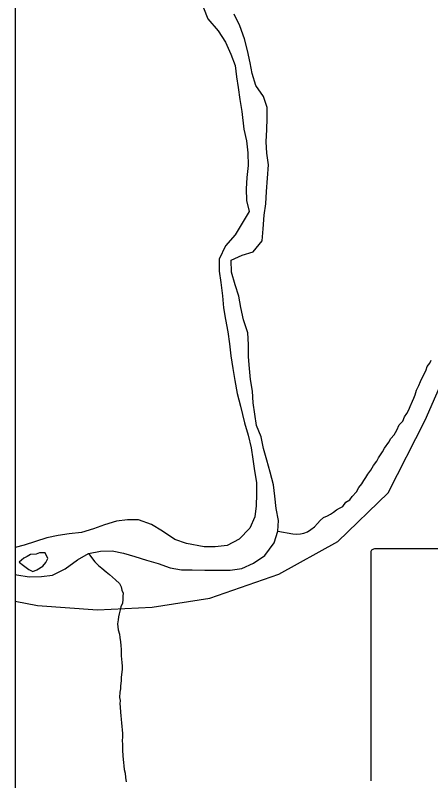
# Model space of a CAD drawing. Extents: x 0 to 34, y 0 to 22.
# Drawn here: x 17.162 to 17.528, y 17.77 to 18.443 of the extents above; entities that cross this region are included whole.
import ezdxf

# ---------------------------------------------------------------- set-up
doc = ezdxf.new("R2010")
doc.units = 0
for name, color, linetype in [('GM_X_Corporation', 7, 'Continuous'), ('GM_X_Major_River', 7, 'Continuous'), ('GM_X_Minor_River', 7, 'Continuous'), ('GM_X_Rail_Line', 7, 'Continuous'), ('GM_X_State_Shield', 7, 'Continuous')]:
    doc.layers.add(name, color=color, linetype=linetype)

msp = doc.modelspace()

# ---------------------------------------------------------------- linework, layer by layer
at = {"layer": 'GM_X_Corporation'}
for points in [[(18.23002, 21.10587), (17.1625, 21.10587), (17.1625, 14.30587), (17.59699, 14.30587), (17.61359, 14.46007), (17.72387, 15.62446), (17.73728, 15.76174), (17.78337, 16.31699), (17.87176, 17.22564), (17.96723, 18.2605), (18.0387, 19.09623), (18.08786, 19.59594), (18.17312, 20.46958), (18.20298, 20.77456)], [(18.23002, 21.10587), (17.1625, 21.10587), (17.1625, 16.02155), (17.41196, 16.13935), (17.78337, 16.31699), (17.87176, 17.22564), (17.96723, 18.2605), (18.0387, 19.09623), (18.08786, 19.59594), (18.17312, 20.46958), (18.20298, 20.77456)]]:
    msp.add_lwpolyline(points, close=True, dxfattribs=at)
at = {"layer": 'GM_X_Major_River'}
for points in [[(17.32798, 18.44906), (17.33163, 18.43953), (17.34095, 18.42914), (17.34725, 18.41918), (17.35202, 18.40849), (17.35566, 18.39857), (17.35703, 18.38869), (17.3584, 18.37919), (17.35975, 18.36855), (17.36149, 18.35829), (17.36352, 18.34271), (17.36564, 18.33244), (17.36699, 18.3218), (17.3672, 18.31079), (17.36589, 18.30019), (17.36536, 18.29034), (17.36558, 18.2801), (17.36808, 18.2702), (17.36185, 18.26006), (17.35562, 18.24992), (17.34712, 18.24019), (17.34162, 18.22852), (17.34184, 18.2179), (17.3432, 18.20802), (17.34454, 18.19624), (17.34551, 18.18561)], [(17.19534, 17.95094), (17.20643, 17.95645), (17.21718, 17.96425), (17.22676, 17.96978), (17.23742, 17.97189), (17.24767, 17.97211), (17.25751, 17.97006), (17.26771, 17.96725), (17.27791, 17.96406), (17.28811, 17.96124), (17.29868, 17.95729), (17.30852, 17.95562), (17.31801, 17.95547), (17.32901, 17.9553), (17.34002, 17.95513), (17.35141, 17.95533), (17.36168, 17.95669), (17.372, 17.96145), (17.38197, 17.96812), (17.39012, 17.97937), (17.39331, 17.98956), (17.39384, 17.99904), (17.39172, 18.00931), (17.39076, 18.02032), (17.38939, 18.0302), (17.38653, 18.04124), (17.38366, 18.05191), (17.38078, 18.06219), (17.37867, 18.07246), (17.37464, 18.08238), (17.3729, 18.09227), (17.37154, 18.10215), (17.37094, 18.1124), (17.3692, 18.12267), (17.36822, 18.13254), (17.36762, 18.14279), (17.3674, 18.15341), (17.3668, 18.16366), (17.36318, 18.17509), (17.3607, 18.18613), (17.35896, 18.19602), (17.35569, 18.20593), (17.35245, 18.21698), (17.35224, 18.2276), (17.36179, 18.232), (17.37171, 18.23488), (17.37945, 18.24462), (17.38038, 18.25522), (17.38132, 18.26696), (17.38262, 18.27718), (17.38316, 18.28779), (17.3841, 18.29953), (17.38504, 18.31127), (17.38369, 18.32153), (17.38308, 18.33141), (17.38363, 18.34239), (17.38378, 18.35187), (17.38393, 18.36173), (17.38067, 18.37126), (17.37398, 18.38085), (17.37073, 18.39151), (17.36898, 18.40102), (17.36649, 18.41168), (17.364, 18.42196), (17.36, 18.4334), (17.35485, 18.44371)], [(17.34551, 18.18561), (17.34725, 18.17534), (17.34936, 18.16469), (17.35071, 18.15405), (17.35206, 18.14341), (17.35379, 18.13239), (17.35552, 18.12174), (17.35762, 18.11033), (17.36049, 18.09929), (17.36406, 18.08483), (17.3673, 18.07378), (17.36978, 18.06274), (17.37115, 18.05286), (17.37289, 18.04259), (17.37462, 18.03233), (17.37446, 18.02209), (17.37431, 18.01185), (17.37301, 18.00202), (17.36868, 17.99222), (17.35942, 17.98251), (17.34871, 17.97698), (17.33806, 17.97563), (17.32857, 17.97578), (17.31306, 17.97868), (17.30286, 17.98225), (17.29197, 17.98963), (17.28219, 17.99547), (17.27087, 17.99944), (17.261, 17.99959), (17.25149, 17.99822), (17.24081, 17.99498), (17.23127, 17.99171), (17.2206, 17.98846), (17.20995, 17.98711), (17.20006, 17.98575), (17.19016, 17.98363), (17.18024, 17.98037), (17.17031, 17.97711), (17.1625, 17.97509)], [(17.16591, 17.96239), (17.16966, 17.9593), (17.17454, 17.95581), (17.17793, 17.95424), (17.18137, 17.9557), (17.18673, 17.95865), (17.18944, 17.96202), (17.19101, 17.96541), (17.18881, 17.97038), (17.18388, 17.97045), (17.18082, 17.96937)], [(17.18082, 17.96937), (17.17588, 17.96906), (17.17282, 17.96721), (17.17014, 17.96574), (17.16591, 17.96239)], [(17.1625, 17.95134), (17.16384, 17.95105), (17.17482, 17.94936), (17.18545, 17.94957), (17.19534, 17.95094)]]:
    msp.add_lwpolyline(points, dxfattribs=at)
at = {"layer": 'GM_X_Minor_River'}
for points in [[(17.39331, 17.98956), (17.40631, 17.98719), (17.40973, 17.98675), (17.41317, 17.98706), (17.41623, 17.98777), (17.41931, 17.98885), (17.42241, 17.99108), (17.42551, 17.9933), (17.42824, 17.9963), (17.43059, 17.99892), (17.43332, 18.00153), (17.43678, 18.00299), (17.43949, 18.00446), (17.4422, 18.00631), (17.44491, 18.00817), (17.44761, 18.00964), (17.45031, 18.01111), (17.45306, 18.01487), (17.45655, 18.01709), (17.45852, 18.02009), (17.46242, 18.0242), (17.46442, 18.02797), (17.46715, 18.03097), (17.46875, 18.03398), (17.47071, 18.03661), (17.47231, 18.03962), (17.47505, 18.04299), (17.47743, 18.04714), (17.48018, 18.05089), (17.48178, 18.0539), (17.48533, 18.05916), (17.48693, 18.06256), (17.49086, 18.06781), (17.49245, 18.07083), (17.49558, 18.07419), (17.49796, 18.07834), (17.49997, 18.08286), (17.5031, 18.08623), (17.50471, 18.09001), (17.50668, 18.09301), (17.50827, 18.09603), (17.50949, 18.09905), (17.51149, 18.10358), (17.5127, 18.10622), (17.51391, 18.10924), (17.51515, 18.1134), (17.51715, 18.11755), (17.51875, 18.12094), (17.52115, 18.12584), (17.52235, 18.12848), (17.52356, 18.13113), (17.52438, 18.13416), (17.52674, 18.13716), (17.52794, 18.1398)], [(17.22676, 17.96978), (17.23228, 17.96261), (17.23564, 17.9595), (17.23863, 17.95716), (17.24237, 17.95367), (17.24537, 17.95134), (17.24798, 17.94901), (17.2506, 17.94667), (17.25396, 17.94357), (17.25542, 17.9405), (17.25612, 17.93782), (17.2572, 17.93514), (17.25714, 17.93248), (17.25707, 17.92944), (17.25662, 17.9264), (17.2554, 17.923), (17.25458, 17.92035), (17.25374, 17.91694), (17.2533, 17.91429), (17.25286, 17.91163), (17.2524, 17.90822), (17.25272, 17.90555), (17.25304, 17.90288), (17.2541, 17.89906), (17.25441, 17.89601), (17.25509, 17.89219), (17.2554, 17.88914), (17.2557, 17.88571), (17.25557, 17.88001), (17.25589, 17.87696), (17.25621, 17.87429), (17.25651, 17.87086), (17.25645, 17.8682), (17.25601, 17.86554), (17.25554, 17.86137), (17.25546, 17.85794), (17.25498, 17.85377), (17.25492, 17.85111), (17.25447, 17.84807), (17.25399, 17.84352), (17.25469, 17.84084), (17.25424, 17.8378), (17.25456, 17.83513), (17.25483, 17.83019), (17.25515, 17.82752), (17.25545, 17.82409), (17.25577, 17.82104), (17.25608, 17.81799), (17.25639, 17.81494), (17.2567, 17.81189), (17.25664, 17.80885), (17.25656, 17.80543), (17.25687, 17.80238), (17.25681, 17.79971), (17.25675, 17.79705), (17.25702, 17.7921), (17.25733, 17.78905), (17.25765, 17.78638), (17.25797, 17.78334), (17.25828, 17.78029), (17.25896, 17.77685), (17.25926, 17.77304), (17.25994, 17.76922)]]:
    msp.add_lwpolyline(points, dxfattribs=at)
at = {"layer": 'GM_X_Rail_Line'}
msp.add_lwpolyline([(17.1625, 17.92812), (17.18187, 17.92424), (17.23477, 17.92029), (17.28294, 17.92266), (17.33348, 17.93056), (17.39428, 17.95189), (17.44608, 17.98038), (17.49014, 18.02308), (17.52278, 18.08715), (17.55836, 18.16792), (17.60259, 18.32558), (17.64775, 18.51323), (17.68353, 18.60954), (17.71742, 18.65975), (17.77075, 18.72666), (17.82537, 18.77827), (18.02243, 18.96247), (18.03411, 18.97193)], dxfattribs=at)
at = {"layer": 'GM_X_State_Shield'}
for p, q in [((17.47496, 17.97048), (17.47496, 17.77036)), ((17.57472, 17.97392), (17.4782, 17.97392))]:
    msp.add_line(p, q, dxfattribs=at)
msp.add_ellipse((17.47873, 17.9709), major_axis=(0.00382, 0), ratio=0.8, start_param=1.712693, end_param=3.28349, dxfattribs=at)

doc.saveas('drawing.dxf')
